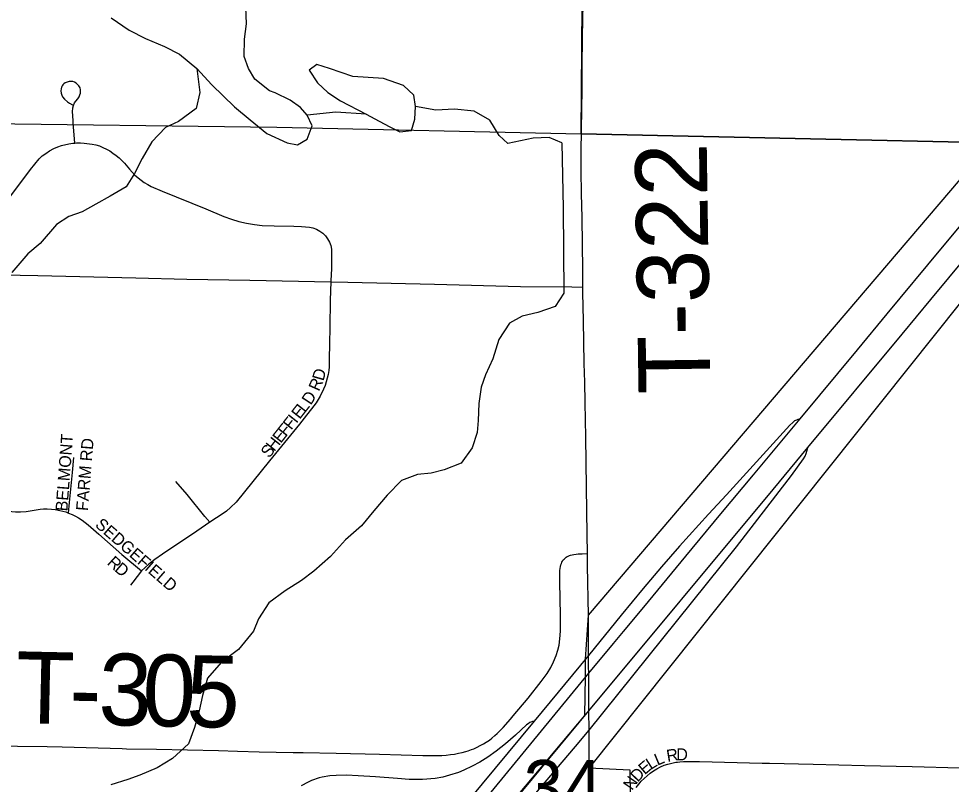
# Model space of a CAD drawing. Extents: x 1443599 to 1910620, y 1028088 to 1361369.
# Drawn here: x 1671217 to 1675114, y 1303115 to 1306313 of the extents above; entities that cross this region are included whole.
import ezdxf

# ---------------------------------------------------------------- set-up
doc = ezdxf.new("R2010")
doc.units = 0
for name, color, linetype in [('GM_X_City_Street', 7, 'Continuous'), ('GM_X_City_Street_Text', 7, 'Continuous'), ('GM_X_Corporation', 7, 'Continuous'), ('GM_X_Interchange_Ramps', 7, 'Continuous'), ('GM_X_Interstate_Route', 7, 'Continuous'), ('GM_X_Minor_Lake', 7, 'Continuous'), ('GM_X_Minor_River', 7, 'Continuous'), ('GM_X_Section', 7, 'Continuous'), ('GM_X_Section_Text', 7, 'Continuous'), ('GM_X_Township_Road', 7, 'Continuous'), ('GM_X_Township_Road_Text', 7, 'Continuous'), ('GM_X_Township_Subdivision', 7, 'Continuous'), ('GM_X_Township_Subdivision_Text', 7, 'Continuous')]:
    doc.layers.add(name, color=color, linetype=linetype)

msp = doc.modelspace()

# ---------------------------------------------------------------- linework, layer by layer
at = {"layer": 'GM_X_City_Street'}
msp.add_lwpolyline([(1673797.6, 1303101.4), (1673807.5, 1303114.9), (1673818.4, 1303127.7), (1673830.2, 1303139.7), (1673842.7, 1303150.8), (1673855.8, 1303161.1), (1673869.3, 1303170.8), (1673883.4, 1303179.9), (1673898.2, 1303187.9), (1673913.8, 1303194.4), (1673929.8, 1303199.5), (1673946, 1303203.6), (1673962.4, 1303206.7), (1673969, 1303207.5)], dxfattribs=at)
at = {"layer": 'GM_X_Corporation'}
for points in [[(1669480.6, 1294321.5), (1669491.9, 1295592.7), (1669505.5, 1297792.6), (1669535.2, 1298531.6), (1670851.8, 1300124.6), (1671169, 1300516.2), (1672453.7, 1302056.9), (1673582, 1303402.1), (1673585.3, 1303565), (1673586, 1303637.5), (1673597.3, 1303821.1), (1676268.1, 1306953.4)], [(1676153.5, 1306382.6), (1673600.8, 1303183.8), (1673771.1, 1303175.6), (1673772.9, 1302967.8), (1673710.4, 1302929.2), (1673657.1, 1302896.1), (1673627.7, 1302866.7), (1673598.3, 1302778.4), (1674561.7, 1302750.2), (1674565.4, 1302533), (1674906.6, 1302527.6), (1674910.3, 1302742.9), (1675097.7, 1302739.6), (1675084.8, 1301354.4), (1675375.3, 1301347.1)]]:
    msp.add_lwpolyline(points, dxfattribs=at)
at = {"layer": 'GM_X_Interchange_Ramps'}
for points in [[(1674482, 1304642.2), (1674472.4, 1304638.8), (1674466.4, 1304636.6), (1674459, 1304632.6), (1674450.9, 1304626.9), (1674438.2, 1304615.5), (1674175, 1304324.5), (1674098.9, 1304243), (1673978.1, 1304109.3), (1673902.7, 1304022.8), (1673826.7, 1303932.5), (1673734.4, 1303821.8), (1673598.5, 1303652.6), (1673371.1, 1303378), (1672820.6, 1302715.7)], [(1673369.6, 1303067.7), (1673543.4, 1303272.7), (1673600.2, 1303341), (1674216, 1304106.8), (1674380.7, 1304319.6), (1674446.2, 1304404.3), (1674495.4, 1304474), (1674502.3, 1304486.2), (1674507, 1304497.4), (1674509.9, 1304506.5), (1674513.7, 1304521.7)], [(1673371.1, 1303378), (1673364.5, 1303377.2), (1673357.5, 1303375), (1673352.3, 1303372.4), (1673345.4, 1303368.1), (1673338.7, 1303362.8), (1673293.3, 1303320), (1673251, 1303283.6), (1673212.3, 1303253), (1673177.4, 1303228.4), (1673143.9, 1303207.5), (1673112.2, 1303190.2), (1673076.5, 1303173.3), (1673055.2, 1303164.7), (1673017.8, 1303152.4), (1672989.2, 1303145.3), (1672956.9, 1303139.3), (1672904.6, 1303135), (1672848.8, 1303135.6), (1672799.6, 1303138.9), (1672707.8, 1303146), (1672635.7, 1303150.7), (1672586.4, 1303152.8), (1672543.7, 1303152), (1672517.6, 1303149.8), (1672485.2, 1303144.3), (1672472.4, 1303141.3), (1672441.3, 1303130.7), (1672426.2, 1303124.3), (1672397.4, 1303108.5)]]:
    msp.add_lwpolyline(points, dxfattribs=at)
at = {"layer": 'GM_X_Interstate_Route'}
for points in [[(1673599.8, 1303422.3), (1674369.1, 1304346.3), (1674513.7, 1304521.7), (1674908.3, 1304995.4), (1675027.5, 1305139.6), (1675178.7, 1305321.3), (1675236.7, 1305392.6), (1675392.1, 1305579.4), (1675691.9, 1305940.7), (1675888.5, 1306178.6), (1675995.5, 1306307.4), (1676107, 1306441), (1676264.1, 1306629), (1676366, 1306750.9), (1676549.6, 1306969.9)], [(1672898, 1302724.6), (1673598.7, 1303579.2), (1673702.5, 1303703), (1673744.7, 1303753.2), (1673828.7, 1303854.2), (1674003.9, 1304067.2), (1674150.3, 1304244.2), (1674287, 1304408), (1674482, 1304642.2), (1674721.6, 1304930.4), (1674844.8, 1305079.8), (1675069.2, 1305349.9), (1675251.9, 1305569.4)], [(1672387, 1301959.3), (1672452, 1302037.6), (1672466.2, 1302054.8), (1672508.2, 1302105.5), (1672531.1, 1302133.2), (1672568.7, 1302178.7), (1672620.7, 1302242.2), (1672729.6, 1302373.7), (1672771.4, 1302424.2), (1672803.2, 1302462.6), (1672872, 1302545.6), (1672974.1, 1302669.8), (1673035.3, 1302742.8), (1673094.3, 1302813.3), (1673140.8, 1302868.5), (1673242.8, 1302991.4), (1673599.8, 1303422.3)]]:
    msp.add_lwpolyline(points, dxfattribs=at)
at = {"layer": 'GM_X_Minor_Lake'}
for p, q in [((1672289.6, 1306003.2), (1672265.8, 1306011.5)), ((1672562.4, 1305969.7), (1672669.4, 1305914.3))]:
    msp.add_line(p, q, dxfattribs=at)
for points in [[(1672265.8, 1306011.5), (1672204.6, 1306060.4), (1672177.2, 1306104.8), (1672159.9, 1306155.1), (1672160.8, 1306227.3), (1672169.7, 1306291.3), (1672166.6, 1306361.5)], [(1671603.5, 1306316.4), (1671678.6, 1306265.4), (1671748, 1306230.5), (1671827.3, 1306197.4), (1671888.8, 1306164.6), (1671961.8, 1306105.5), (1672024.7, 1306036.6), (1672119.3, 1305945.2), (1672184.4, 1305890.3), (1672253.5, 1305833.3), (1672338.7, 1305794.2), (1672382.5, 1305785.6), (1672422.7, 1305809.2), (1672443.4, 1305865), (1672422, 1305909.4), (1672394.5, 1305941.8), (1672351, 1305972.4), (1672289.6, 1306003.2)], [(1672669.4, 1305914.3), (1672722.9, 1305885.6), (1672768.5, 1305860.9), (1672810.1, 1305840.4), (1672858, 1305845.8), (1672872.6, 1305893.7), (1672875.3, 1305945.8), (1672867.9, 1305994), (1672824.6, 1306034.6), (1672741.2, 1306063.7), (1672613.6, 1306071.3), (1672516.3, 1306104.6), (1672462.7, 1306121.3), (1672430.4, 1306097.6), (1672465.7, 1306045.1), (1672509, 1306004.5), (1672562.4, 1305969.7)]]:
    msp.add_lwpolyline(points, dxfattribs=at)
at = {"layer": 'GM_X_Minor_River'}
for points in [[(1671961.8, 1306105.5), (1671974.5, 1306005.2), (1671959.6, 1305937.2), (1671885.1, 1305884.1), (1671830.9, 1305858.7), (1671774.3, 1305799.3), (1671733.5, 1305729.7), (1671700.8, 1305665.9), (1671666.1, 1305610.3), (1671599.8, 1305571), (1671539.5, 1305537.7), (1671483.3, 1305506.3), (1671427.2, 1305487), (1671374.9, 1305453.6), (1671308, 1305374.3), (1671255.6, 1305330.9), (1671188.8, 1305253.5)], [(1673486.6, 1305793.9), (1673433.7, 1305816.2), (1673366.9, 1305813.3), (1673261.1, 1305791), (1673224.8, 1305825.1), (1673185.7, 1305889.8), (1673120.4, 1305926.7), (1673038.7, 1305935.7), (1672960.8, 1305930.7), (1672875.3, 1305945.8)], [(1672669.4, 1305914.3), (1672541.9, 1305921.9), (1672422, 1305909.4)], [(1673486.6, 1305793.9), (1673492.1, 1305521.2), (1673495.5, 1305166.5)], [(1673495.5, 1305166.5), (1673459.1, 1305110.4), (1673386.7, 1305085.6), (1673320.7, 1305070.5), (1673268.5, 1305041.1), (1673223.7, 1304973.5), (1673198.7, 1304891.6), (1673167.9, 1304825.9), (1673149.3, 1304774), (1673140.4, 1304706), (1673137.5, 1304633.9), (1673132.9, 1304583.8), (1673112.1, 1304520), (1673065.4, 1304456.4), (1672995.2, 1304429.2), (1672941.2, 1304413.9), (1672883.3, 1304408.6), (1672817.1, 1304383.4), (1672756.5, 1304322), (1672701.8, 1304256.6), (1672649.1, 1304195.1), (1672582.5, 1304135.8), (1672519.8, 1304066.5), (1672451.2, 1304005.2), (1672398.8, 1303965.8), (1672330.4, 1303922.6), (1672262, 1303873.3), (1672219.2, 1303805.7), (1672198.6, 1303753.9), (1672135.8, 1303678.5), (1672063.3, 1303623.3), (1672006.6, 1303557.9), (1671985.7, 1303486), (1671970.9, 1303422), (1671952, 1303352.1), (1671927.2, 1303284.3), (1671860.6, 1303223), (1671796.3, 1303183.7), (1671724.1, 1303152.6), (1671674, 1303135.2), (1671601.9, 1303112)]]:
    msp.add_lwpolyline(points, dxfattribs=at)
at = {"layer": 'GM_X_Section'}
for points in [[(1676291.8, 1311191.9), (1676250.4, 1305773.2), (1673567.6, 1305832.6), (1673608.9, 1311223.5)], [(1672295.5, 1305860.4), (1673567.6, 1305832.6), (1676250.4, 1305773.2), (1676210.4, 1300478.7), (1670886.1, 1300535.1), (1670932.1, 1303268.1), (1670981.3, 1305877)]]:
    msp.add_lwpolyline(points, close=True, dxfattribs=at)
at = {"layer": 'GM_X_Township_Road'}
for points in [[(1673574.4, 1305192.1), (1673574.3, 1305265.2), (1673572.5, 1305369.8), (1673571.1, 1305481.9), (1673568.9, 1305580.9), (1673567.3, 1305678.5), (1673567.8, 1305760.4), (1673568.5, 1305843.7), (1673570.2, 1305937.3), (1673570.9, 1306014.9), (1673571.5, 1306110.3), (1673573.2, 1306236.5), (1673574.6, 1306309.9), (1673575.6, 1306374.9), (1673576.4, 1306446.7)], [(1671036.7, 1305245.1), (1671149.3, 1305242.9), (1671297, 1305240.1), (1671707, 1305231), (1671920.3, 1305224.9), (1672182.9, 1305221.1), (1672521, 1305213.9)], [(1672521, 1305213.9), (1672593.1, 1305212.4), (1672954, 1305203.8), (1673313.6, 1305194.4), (1673528, 1305192.5), (1673574.4, 1305192.1)], [(1673593.2, 1304078.6), (1673591.9, 1304158), (1673590.1, 1304356.5), (1673586.8, 1304565.5), (1673583.6, 1304710.3), (1673582.5, 1304795.2), (1673580.1, 1304872.2), (1673577.4, 1305052.7), (1673574.4, 1305167.5), (1673574.4, 1305192.1)], [(1673480.4, 1303783.9), (1673480.3, 1303820.1), (1673478.1, 1303961.2), (1673478.5, 1304007.5), (1673480.6, 1304024.5), (1673482.3, 1304032), (1673484.5, 1304037.9), (1673486.7, 1304043), (1673489.3, 1304047.5), (1673492.7, 1304052.4), (1673495.9, 1304056), (1673500.1, 1304060.2), (1673504, 1304063.1), (1673509, 1304066.2), (1673513.3, 1304068.5), (1673518, 1304070.6), (1673523.1, 1304072.3), (1673529.4, 1304073.9), (1673536.7, 1304075.3), (1673546.3, 1304076.5), (1673555.3, 1304077.1), (1673571.7, 1304077.8), (1673593.2, 1304078.6)], [(1673597.3, 1303821.1), (1673594.1, 1304027.7), (1673593.2, 1304078.6)], [(1673600.3, 1302944.1), (1673600.8, 1303183.7), (1673601, 1303230.4), (1673600.2, 1303341), (1673599.8, 1303422.3), (1673599.6, 1303463.3), (1673598.7, 1303579.2), (1673598.5, 1303606.3), (1673598.5, 1303652.6), (1673598.5, 1303707.2), (1673597.3, 1303821.1)], [(1673283.1, 1303400.3), (1673345.2, 1303475), (1673400.6, 1303543.9), (1673425.3, 1303578.2), (1673440.4, 1303603.2), (1673452.1, 1303626.3), (1673463.1, 1303653.2), (1673469.8, 1303674.7), (1673474.9, 1303696.7), (1673478.5, 1303722.3), (1673480.4, 1303754.7), (1673480.4, 1303783.9)], [(1670077.6, 1303640.2), (1670154.9, 1303591.4), (1670245.1, 1303537.7), (1670397.4, 1303447.2), (1670524.5, 1303372), (1670587.4, 1303336.8), (1670625.2, 1303317.8), (1670640, 1303311.4), (1670652.1, 1303306.6), (1670663, 1303303), (1670673.6, 1303299.8), (1670686.4, 1303296.5), (1670698.7, 1303294.1), (1670747.2, 1303287.9), (1670802.6, 1303283.4), (1670890.9, 1303280.3), (1670989.4, 1303278.7), (1671212.5, 1303274.6), (1671337.2, 1303272.6), (1671399.5, 1303271.2), (1671599.6, 1303265.3), (1671650.1, 1303263.8)], [(1672725.2, 1303240.1), (1672905.3, 1303235.6), (1672967.4, 1303235), (1672985.1, 1303235.8), (1673003.1, 1303236.9), (1673021.3, 1303238.9), (1673038.6, 1303241.2), (1673055.2, 1303244.3), (1673070.4, 1303247.5), (1673085.4, 1303251.5), (1673095.2, 1303254.6), (1673108.6, 1303259.6), (1673119.4, 1303263.7), (1673132.5, 1303269.6), (1673145.6, 1303276.3), (1673159.8, 1303284.3), (1673170.7, 1303291.1), (1673183.7, 1303299.8), (1673194.3, 1303308), (1673206.5, 1303318.3), (1673216.4, 1303327), (1673241.7, 1303352.3), (1673271.8, 1303386.6), (1673283.1, 1303400.3)], [(1671650.1, 1303263.8), (1671668.4, 1303263.3), (1671793.1, 1303262), (1672052.3, 1303255.8), (1672131, 1303253.6), (1672222.8, 1303251), (1672363.8, 1303248.1), (1672405.9, 1303247.3)], [(1672405.9, 1303247.3), (1672544.4, 1303244.7), (1672725.2, 1303240.1)], [(1673969, 1303207.5), (1673979.1, 1303208.7), (1673995.2, 1303210), (1674061.5, 1303209.5), (1674323.2, 1303203.4), (1674353.3, 1303202.7), (1674536.7, 1303198.7), (1674750.1, 1303192.8), (1674949.3, 1303189.2), (1675148.9, 1303183.9), (1675653.3, 1303170.1), (1675949.4, 1303163), (1676176.9, 1303155.5), (1676242.1, 1303153.5)]]:
    msp.add_lwpolyline(points, dxfattribs=at)
at = {"layer": 'GM_X_Township_Subdivision'}
for points in [[(1671452.8, 1305793.5), (1671449.2, 1305827.8), (1671445.9, 1305859.9), (1671443.2, 1305908.2), (1671442.8, 1305924.4), (1671444.1, 1305940.4), (1671446.9, 1305950.9), (1671451.3, 1305961.2), (1671455.8, 1305967.9), (1671465.2, 1305978.9), (1671470.2, 1305986.9), (1671473.7, 1305994.6), (1671475.7, 1306002.2), (1671476.4, 1306009.5), (1671475.7, 1306015.9), (1671474.1, 1306023.9), (1671469.5, 1306031.9), (1671463.8, 1306038.8), (1671457.9, 1306043.8), (1671451.2, 1306047.5), (1671443.9, 1306050), (1671435.7, 1306050.4), (1671427.9, 1306050), (1671419.7, 1306048.4), (1671412.1, 1306045), (1671406.4, 1306041.3), (1671402.3, 1306037.2), (1671398.6, 1306032.1), (1671396.3, 1306026.4), (1671394.5, 1306019.5), (1671393.6, 1306011.1), (1671394.8, 1306002.4), (1671397.2, 1305993.5), (1671400.7, 1305987.1), (1671409.4, 1305977), (1671421.1, 1305966.3), (1671429.3, 1305960.3), (1671442.4, 1305953)], [(1671036.7, 1305245.1), (1671038.7, 1305274.4), (1671042.1, 1305324.2), (1671044.9, 1305346.8), (1671047.6, 1305363.2), (1671053, 1305378.9), (1671059.8, 1305395.3), (1671068.7, 1305411.7), (1671077.6, 1305427.4), (1671097.4, 1305456.8), (1671266.7, 1305682.9), (1671303.5, 1305728), (1671315.9, 1305739.6), (1671330.9, 1305749.9), (1671346.6, 1305760.8), (1671364.3, 1305770.4), (1671380.8, 1305778.4), (1671396.1, 1305783.1), (1671427.7, 1305790.2), (1671443.6, 1305792.7), (1671452.8, 1305793.5)], [(1671452.8, 1305793.5), (1671459.6, 1305794), (1671475.5, 1305793.9), (1671491.6, 1305792.7), (1671524, 1305789.4), (1671539.4, 1305786.3), (1671554.6, 1305781.3), (1671569.6, 1305775.3), (1671584.1, 1305768.4), (1671598, 1305760.5), (1671611.5, 1305751.7), (1671624.4, 1305742.1), (1671636.9, 1305731.8), (1671648.9, 1305720.9), (1671659.7, 1305709.4), (1671680.6, 1305684.2), (1671703, 1305659.4), (1671728.6, 1305638), (1671742.4, 1305628.5), (1671756.8, 1305620), (1671771.6, 1305612.4), (1671816.8, 1305592.4), (1671999, 1305518.2), (1672074.9, 1305487), (1672105.9, 1305475.6), (1672137.5, 1305465.9), (1672169.8, 1305458.2), (1672202.4, 1305452.9), (1672235.3, 1305449.6), (1672284.7, 1305447.1), (1672366.8, 1305446), (1672399.2, 1305445.1), (1672431.8, 1305442.3), (1672446.9, 1305439.4), (1672461.5, 1305433.7), (1672475.3, 1305426.1), (1672488, 1305416.9), (1672498.9, 1305405.9), (1672508.1, 1305393), (1672516.2, 1305379.2), (1672521.8, 1305365.2), (1672523.8, 1305349.8), (1672524.4, 1305333.7), (1672523.7, 1305268.4), (1672521.2, 1305219.3), (1672521, 1305213.9)], [(1672521, 1305213.9), (1672519.2, 1305137.3), (1672517.1, 1305022.4), (1672515.9, 1304956.8), (1672515.1, 1304891.2), (1672514.1, 1304858.8), (1672512.5, 1304842.8), (1672510, 1304826.9), (1672506.6, 1304811.1), (1672502.3, 1304795.6), (1672497.2, 1304780.3), (1672491.2, 1304765.3), (1672477.2, 1304736.1), (1672469.2, 1304722), (1672460.5, 1304708.5), (1672451.1, 1304695.4), (1672410.8, 1304643.9), (1672390.2, 1304618.6), (1672264.8, 1304466.7), (1672125.9, 1304293.2), (1672102, 1304270.7), (1672085.6, 1304256.3), (1672071.3, 1304246.1), (1672015.4, 1304209.7)], [(1671426.2, 1304248), (1671430.3, 1304292.2), (1671441.9, 1304417.4), (1671447.3, 1304480.2)], [(1672015.4, 1304209.7), (1671995.8, 1304234), (1671921.7, 1304326), (1671873.9, 1304379.2)], [(1670987.1, 1304344.6), (1671017.9, 1304325.3), (1671070.8, 1304292.3), (1671090.9, 1304282.3), (1671115, 1304272.9), (1671132.4, 1304266.9), (1671149.2, 1304262.4), (1671163.7, 1304259.2), (1671175.9, 1304256.7), (1671188.6, 1304255), (1671203.7, 1304253.6), (1671225.8, 1304253), (1671248.3, 1304254.4), (1671290.3, 1304260.8), (1671307.7, 1304263.9), (1671321.6, 1304265), (1671337.2, 1304265.3), (1671354.6, 1304264.5), (1671370.1, 1304262.4), (1671390.1, 1304259.2), (1671402.3, 1304256.2), (1671413.9, 1304252.5), (1671426.2, 1304248)], [(1671426.2, 1304248), (1671440.7, 1304241.9), (1671455.1, 1304234.9), (1671467.9, 1304227.9), (1671483.3, 1304217.9), (1671508, 1304198.8), (1671552.8, 1304159.9), (1671648.8, 1304075.1), (1671730.3, 1304006.1)], [(1672015.4, 1304209.7), (1671962, 1304172.3), (1671818.6, 1304075.9), (1671785.8, 1304053.3), (1671760.8, 1304033.9), (1671730.3, 1304006.1)], [(1671730.3, 1304006.1), (1671694.5, 1303958.8), (1671685.3, 1303946.5)]]:
    msp.add_lwpolyline(points, dxfattribs=at)

# ---------------------------------------------------------------- texts
at = {"layer": 'GM_X_City_Street_Text'}
for s, rotation, p in [('L', 22.8111, (1673885.6, 1303192.1)), ('R', 9.4663, (1673927.8, 1303208.5)), ('D', 0.5246, (1673964.8, 1303214.8)), ('E', 40.4561, (1673832.5, 1303152.5)), ('L', 32.4167, (1673857.8, 1303174.2)), ('D', 46.5615, (1673803.3, 1303121.5)), ('N', 55.6975, (1673779.8, 1303086.8))]:
    msp.add_text(s, height=50, rotation=rotation, dxfattribs=at).set_placement(p)
at = {"layer": 'GM_X_Section_Text'}
msp.add_text('34', height=221, rotation=0, dxfattribs=at).set_placement((1673326.8, 1302995.1))
at = {"layer": 'GM_X_Township_Road_Text'}
for s, rotation, p in [('T-322', 90.8298, (1674106.9, 1304747.7)), ('T', 358.7461, (1671202.7, 1303370.6)), ('3', 358.7656, (1671548.8, 1303363)), ('0', 358.7906, (1671732.2, 1303359.1)), ('5', 358.7864, (1671915.5, 1303355.2)), ('-', 358.7488, (1671426.6, 1303365.7))]:
    msp.add_text(s, height=300, rotation=rotation, dxfattribs=at).set_placement(p)
at = {"layer": 'GM_X_Township_Subdivision_Text'}
for s, rotation, p in [('D', 74.2168, (1672490.5, 1304797.2)), ('R', 65.9339, (1672471.7, 1304753.6)), ('D', 56.5501, (1672437.6, 1304696.2)), ('E', 51.7584, (1672391.4, 1304637.2)), ('L', 51.7964, (1672413.2, 1304664.8)), ('F', 51.7967, (1672356, 1304592.2)), ('I', 51.7839, (1672377.8, 1304619.9)), ('F', 51.7964, (1672334.3, 1304564.6)), ('BELMONT', 85.7299, (1671421, 1304254)), ('H', 51.7703, (1672285.2, 1304502.3)), ('E', 51.7787, (1672312.5, 1304536.9)), ('FARM RD', 85.3903, (1671506.7, 1304255.5)), ('S', 51.7967, (1672263.5, 1304474.7)), ('SEDGEFIELD', 318.8793, (1671533.6, 1304194.1)), ('R', 317.6626, (1671584.1, 1304036.4)), ('D', 319.9742, (1671615, 1304008.3))]:
    msp.add_text(s, height=50, rotation=rotation, dxfattribs=at).set_placement(p)

doc.saveas('drawing.dxf')
